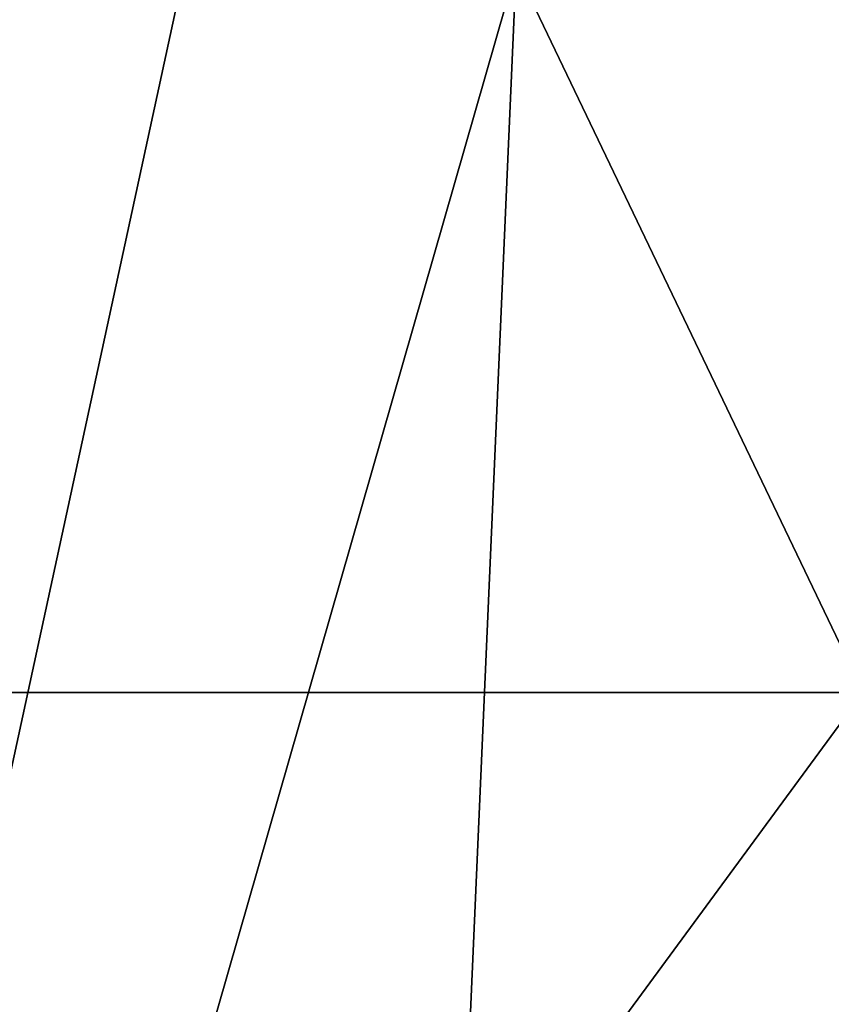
# Model space of a CAD drawing. Header units: millimetres. Extents: x -155 to 35, y -48 to 35.
# Tile 405 of 468: x -9.69 to -6.52, y -1.21 to 2.62. Entities that reach past the tile are written whole.
import ezdxf

# ---------------------------------------------------------------- set-up
doc = ezdxf.new("R2010")
doc.units = ezdxf.units.MM
doc.header["$LTSCALE"] = 65.185185
for name, color, linetype in [('2583', 7, 'CONTINUOUS'), ('2584', 7, 'CONTINUOUS'), ('2603', 7, 'CONTINUOUS'), ('2605', 7, 'CONTINUOUS')]:
    doc.layers.add(name, color=color, linetype=linetype)

msp = doc.modelspace()

# ---------------------------------------------------------------- linework, layer by layer
at = {"layer": '2583', "linetype": 'CONTINUOUS'}
for points in [[(-7.7525, 2.8217, 47.5), (-4.7319, 6.758, 47.5), (-6.4, 0, 47.5), (-7.7525, 2.8217, 47.5)], [(-7.9689, -2.1353, 47.5), (-7.7525, 2.8217, 47.5), (-6.4, 0, 47.5), (-7.9689, -2.1353, 47.5)], [(-5.303, -6.3199, 47.5), (-7.9689, -2.1353, 47.5), (-6.4, 0, 47.5), (-5.303, -6.3199, 47.5)]]:
    msp.add_3dface(points, dxfattribs=at)
at = {"layer": '2584', "linetype": 'CONTINUOUS'}
for points in [[(-18.5329, 10.7, 94), (-21.4, 0, 94), (18.5329, 10.7, 94), (-18.5329, 10.7, 94)], [(18.5329, 10.7, 94), (-21.4, 0, 94), (21.4, 0, 94), (18.5329, 10.7, 94)], [(21.4, 0, 94), (-21.4, 0, 94), (-18.5329, -10.7, 94), (21.4, 0, 94)], [(18.5329, -10.7, 94), (21.4, 0, 94), (-18.5329, -10.7, 94), (18.5329, -10.7, 94)]]:
    msp.add_3dface(points, dxfattribs=at)
at = {"layer": '2603', "linetype": 'CONTINUOUS'}
for points in [[(-13.0164, -15.5124, 91.5), (-14.7292, 13.8966, 91.5), (-5.4307, 19.5082, 91.5), (-13.0164, -15.5124, 91.5)], [(-13.0164, -15.5124, 91.5), (-5.4307, 19.5082, 91.5), (-7.7525, 2.8214, 91.5), (-13.0164, -15.5124, 91.5)], [(-7.9689, -2.1353, 91.5), (-13.0164, -15.5124, 91.5), (-7.7525, 2.8214, 91.5), (-7.9689, -2.1353, 91.5)]]:
    msp.add_3dface(points, dxfattribs=at)
at = {"layer": '2605', "linetype": 'CONTINUOUS'}
for points in [[(-7.7525, 2.8217, 47.5), (-7.9689, -2.1353, 47.5), (-7.7525, 2.8214, 91.5), (-7.7525, 2.8217, 47.5)], [(-7.9689, -2.1353, 47.5), (-7.9689, -2.1353, 91.5), (-7.7525, 2.8214, 91.5), (-7.9689, -2.1353, 47.5)]]:
    msp.add_3dface(points, dxfattribs=at)

doc.saveas('drawing.dxf')
